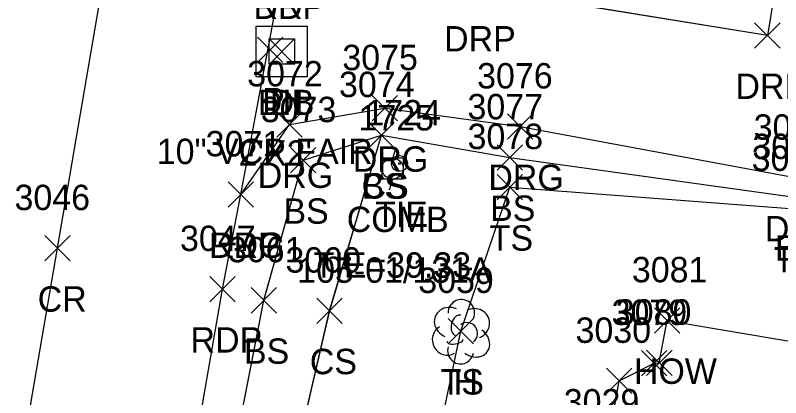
# Model space of a CAD drawing. Extents: x 1554668 to 1563881, y 831386 to 834374.
# Drawn here: x 1562301.4 to 1562361.7, y 832940.2 to 832970.3 of the extents above; entities that cross this region are included whole.
import ezdxf

# ---------------------------------------------------------------- set-up
doc = ezdxf.new("R2010")
doc.units = 0
for name, color, linetype in [('C_A', 7, 'Continuous'), ('C_C', 7, 'Continuous'), ('C_I', 7, 'Continuous'), ('CBP', 7, 'Continuous'), ('D_A', 7, 'Continuous'), ('D_C', 7, 'Continuous'), ('D_TIC', 7, 'Continuous'), ('DS', 7, 'Continuous'), ('L_A', 7, 'Continuous'), ('L_I', 7, 'Continuous'), ('L_TIC', 7, 'Continuous'), ('LBC', 7, 'Continuous'), ('LELB', 7, 'Continuous'), ('LTD', 7, 'Continuous'), ('P_A', 7, 'Continuous'), ('P_I', 7, 'Continuous'), ('P_TIC', 7, 'Continuous'), ('PET', 7, 'Continuous'), ('PRC', 7, 'Continuous'), ('R_A', 7, 'Continuous'), ('R_I', 7, 'Continuous'), ('R_TIC', 7, 'Continuous'), ('RDG', 7, 'Continuous'), ('RDP', 7, 'Continuous'), ('U_A', 7, 'Continuous'), ('U_C', 7, 'Continuous'), ('U_I', 7, 'Continuous'), ('UP', 7, 'Continuous')]:
    doc.layers.add(name, color=color, linetype=linetype)

msp = doc.modelspace()

# ---------------------------------------------------------------- linework, layer by layer
at = {"layer": 'CBP'}
for radius in [0.625, 0.0833]:
    msp.add_circle((1562331.691, 832958.669), radius, dxfattribs=at)
at = {"layer": 'D_TIC'}
for points in [[(1562320.496, 832966.62), (1562322.496, 832968.62)], [(1562322.496, 832966.62), (1562320.496, 832968.62)], [(1562321.423, 832966.476), (1562323.423, 832968.476)], [(1562323.423, 832966.476), (1562321.423, 832968.476)]]:
    msp.add_lwpolyline(points, dxfattribs=at)
at = {"layer": 'DS'}
for p, q in [((1562320.413, 832969.487), (1562324.413, 832969.487)), ((1562320.413, 832965.487), (1562320.413, 832969.487)), ((1562324.413, 832969.487), (1562324.413, 832965.487)), ((1562321.413, 832966.487), (1562321.413, 832968.487)), ((1562321.413, 832968.487), (1562323.413, 832968.487)), ((1562323.413, 832968.487), (1562323.413, 832966.487)), ((1562322.419, 832967.488), (1562322.419, 832967.488)), ((1562322.419, 832967.488), (1562322.419, 832967.488)), ((1562323.413, 832966.487), (1562321.413, 832966.487)), ((1562324.413, 832965.487), (1562320.413, 832965.487))]:
    msp.add_line(p, q, dxfattribs=at)
at = {"layer": 'L_TIC'}
for points in [[(1562329.263, 832959.897), (1562331.263, 832961.897)], [(1562331.263, 832959.897), (1562329.263, 832961.897)], [(1562329.263, 832959.897), (1562331.263, 832961.897)], [(1562331.263, 832959.897), (1562329.263, 832961.897)], [(1562323.106, 832957.922), (1562325.106, 832959.922)], [(1562325.106, 832957.922), (1562323.106, 832959.922)], [(1562339.381, 832958.143), (1562341.381, 832960.143)], [(1562341.381, 832958.143), (1562339.381, 832960.143)], [(1562339.385, 832955.799), (1562341.385, 832957.799)], [(1562341.385, 832955.799), (1562339.385, 832957.799)], [(1562319.996, 832946.887), (1562321.996, 832948.887)], [(1562321.996, 832946.887), (1562319.996, 832948.887)], [(1562325.185, 832946.071), (1562327.185, 832948.071)], [(1562327.185, 832946.071), (1562325.185, 832948.071)], [(1562351.761, 832945.308), (1562353.761, 832947.308)], [(1562353.761, 832945.308), (1562351.761, 832947.308)], [(1562335.513, 832944.467), (1562337.513, 832946.467)], [(1562337.513, 832944.467), (1562335.513, 832946.467)], [(1562350.74, 832941.941), (1562352.74, 832943.941)], [(1562352.74, 832941.941), (1562350.74, 832943.941)], [(1562351.149, 832941.969), (1562353.149, 832943.969)], [(1562353.149, 832941.969), (1562351.149, 832943.969)], [(1562347.977, 832940.538), (1562349.977, 832942.538)], [(1562349.977, 832940.538), (1562347.977, 832942.538)]]:
    msp.add_lwpolyline(points, dxfattribs=at)
at = {"layer": 'LBC'}
for points in [[(1562358.321, 832920.438), (1562348.552, 832922.156), (1562348.734, 832923.609), (1562349.891, 832930.316), (1562350.474, 832933.561), (1562350.149, 832933.641), (1562347.972, 832935.898), (1562348.977, 832941.538), (1562351.74, 832942.941), (1562352.149, 832942.969), (1562352.761, 832946.308), (1562367.703, 832943.769), (1562368.33, 832948.422), (1562383.303, 832945.802)], [(1562358.328, 832920.443), (1562348.553, 832922.16), (1562348.735, 832923.612), (1562349.892, 832930.319), (1562350.474, 832933.563), (1562350.15, 832933.645), (1562347.978, 832935.903), (1562348.984, 832941.544), (1562351.739, 832942.942), (1562352.147, 832942.973), (1562352.76, 832946.31), (1562367.705, 832943.767), (1562368.327, 832948.426), (1562383.305, 832945.799)], [(1562358.328, 832920.443), (1562348.553, 832922.16), (1562348.735, 832923.612), (1562349.892, 832930.319), (1562350.474, 832933.563), (1562350.15, 832933.645), (1562347.978, 832935.903), (1562348.984, 832941.544), (1562351.739, 832942.942), (1562352.147, 832942.973), (1562352.76, 832946.31), (1562367.705, 832943.767), (1562368.327, 832948.426), (1562383.305, 832945.799)], [(1562358.328, 832920.443), (1562348.553, 832922.16), (1562348.735, 832923.612), (1562349.892, 832930.319), (1562350.474, 832933.563), (1562350.15, 832933.645), (1562347.978, 832935.903), (1562348.984, 832941.544), (1562351.739, 832942.942), (1562352.147, 832942.973), (1562352.76, 832946.31), (1562367.705, 832943.767), (1562368.327, 832948.426), (1562383.305, 832945.799)]]:
    msp.add_lwpolyline(points, dxfattribs=at)
at = {"layer": 'LELB'}
for points in [[(1562345.066, 832821.112), (1562328.168, 832822.43), (1562309.438, 832826.413), (1562308.441, 832845.419), (1562303.579, 832849.623), (1562307.988, 832869.591), (1562313.466, 832890.153), (1562313.472, 832898.332), (1562314.73, 832910.862), (1562317.581, 832930.381), (1562320.996, 832947.887), (1562324.106, 832958.922), (1562330.263, 832960.897), (1562340.381, 832959.143), (1562362.819, 832956.013), (1562385.379, 832952.948)], [(1562345.069, 832821.116), (1562328.169, 832822.436), (1562309.438, 832826.42), (1562308.447, 832845.421), (1562303.585, 832849.625), (1562307.987, 832869.596), (1562313.465, 832890.156), (1562313.48, 832898.336), (1562314.731, 832910.865), (1562317.583, 832930.384), (1562320.998, 832947.891), (1562324.105, 832958.919), (1562330.263, 832960.896), (1562340.381, 832959.138), (1562362.817, 832956.015), (1562385.382, 832952.946)], [(1562345.069, 832821.116), (1562328.169, 832822.436), (1562309.438, 832826.42), (1562308.447, 832845.421), (1562303.585, 832849.625), (1562307.987, 832869.596), (1562313.465, 832890.156), (1562313.48, 832898.336), (1562314.731, 832910.865), (1562317.583, 832930.384), (1562320.998, 832947.891), (1562324.105, 832958.919), (1562330.263, 832960.896), (1562340.381, 832959.138), (1562362.817, 832956.015), (1562385.382, 832952.946)], [(1562345.069, 832821.116), (1562328.169, 832822.436), (1562309.438, 832826.42), (1562308.447, 832845.421), (1562303.585, 832849.625), (1562307.987, 832869.596), (1562313.465, 832890.156), (1562313.48, 832898.336), (1562314.731, 832910.865), (1562317.583, 832930.384), (1562320.998, 832947.891), (1562324.105, 832958.919), (1562330.263, 832960.896), (1562340.381, 832959.138), (1562362.817, 832956.015), (1562385.382, 832952.946)], [(1562320.933, 832888.699), (1562319.855, 832898.005), (1562321.79, 832909.949), (1562321.89, 832928.532), (1562326.185, 832947.071), (1562330.263, 832960.897)], [(1562320.937, 832888.702), (1562319.857, 832898.008), (1562321.794, 832909.953), (1562321.888, 832928.533), (1562326.19, 832947.076), (1562330.263, 832960.896)], [(1562320.937, 832888.702), (1562319.857, 832898.008), (1562321.794, 832909.953), (1562321.888, 832928.533), (1562326.19, 832947.076), (1562330.263, 832960.896)], [(1562320.937, 832888.702), (1562319.857, 832898.008), (1562321.794, 832909.953), (1562321.888, 832928.533), (1562326.19, 832947.076), (1562330.263, 832960.896)], [(1562332.997, 832928.766), (1562336.513, 832945.467), (1562340.385, 832956.799), (1562362.76, 832955.082), (1562385.034, 832951.602)], [(1562333.002, 832928.77), (1562336.512, 832945.469), (1562340.385, 832956.797), (1562362.759, 832955.082), (1562385.031, 832951.604)], [(1562333.002, 832928.77), (1562336.512, 832945.469), (1562340.385, 832956.797), (1562362.759, 832955.082), (1562385.031, 832951.604)], [(1562333.002, 832928.77), (1562336.512, 832945.469), (1562340.385, 832956.797), (1562362.759, 832955.082), (1562385.031, 832951.604)]]:
    msp.add_lwpolyline(points, dxfattribs=at)
at = {"layer": 'LTD'}
msp.add_line((1562336.513, 832945.467), (1562336.513, 832945.467), dxfattribs=at)
msp.add_line((1562336.513, 832945.467), (1562336.513, 832945.467), dxfattribs=at)
msp.add_arc((1562336.559, 832946.901), 1.047, 335.52715, 180.95627, dxfattribs=at)
for centre, major_axis, ratio, start_param, end_param in [((1562335.721, 832946.134), (1.21, -0.512), 0.895232, 1.570796, 4.712389), ((1562337.554, 832946.051), (-1.141, -0.483), 0.949671, 1.570796, 4.712389), ((1562336.304, 832945.926), (-0.208, -0.792), 0.645439, 3.141593, 6.283185), ((1562337.013, 832945.301), (-0.5, 0.667), 0.989748, 3.141593, 6.283185), ((1562335.429, 832944.759), (0.584, -1.042), 0.959034, 3.141593, 6.283185), ((1562337.513, 832944.634), (-1.09, 0.792), 0.841452, 1.570796, 4.712389), ((1562336.054, 832944.717), (-0.625, -0.083), 0.423636, 0, 3.141593), ((1562336.513, 832943.967), (0.265, 1.061), 0.942809, 1.570796, 4.712389)]:
    msp.add_ellipse(centre, major_axis=major_axis, ratio=ratio, start_param=start_param, end_param=end_param, dxfattribs=at)
at = {"layer": 'P_TIC'}
for points in [[(1562318.194, 832955.227), (1562320.194, 832957.227)], [(1562320.194, 832955.227), (1562318.194, 832957.227)], [(1562303.762, 832950.993), (1562305.762, 832952.993)], [(1562305.762, 832950.993), (1562303.762, 832952.993)], [(1562316.744, 832947.774), (1562318.744, 832949.774)], [(1562318.744, 832947.774), (1562316.744, 832949.774)]]:
    msp.add_lwpolyline(points, dxfattribs=at)
at = {"layer": 'PET'}
for points in [[(1562293.2, 832810.286), (1562300.396, 832850.568), (1562308.055, 832893.341), (1562311.287, 832911.514), (1562317.744, 832948.774), (1562319.194, 832956.227), (1562322.7, 832975.05), (1562324.671, 832987.025), (1562331.672, 833029.796), (1562339.066, 833072.416), (1562343.078, 833095.98), (1562348.142, 833128.239), (1562354.649, 833163.69), (1562361.17, 833205.426), (1562366.308, 833231.661), (1562371.389, 833259.656), (1562381.749, 833322.062), (1562383.966, 833334.665), (1562387.156, 833355.182), (1562390.312, 833375.983), (1562393.977, 833397.668)], [(1562293.205, 832810.287), (1562300.398, 832850.573), (1562308.061, 832893.345), (1562311.291, 832911.518), (1562317.744, 832948.775), (1562319.194, 832956.226), (1562322.701, 832975.053), (1562324.671, 832987.025), (1562331.672, 833029.797), (1562339.066, 833072.413), (1562343.078, 833095.98), (1562348.141, 833128.239), (1562354.651, 833163.692), (1562361.172, 833205.429), (1562366.308, 833231.663), (1562371.39, 833259.659), (1562381.75, 833322.061), (1562383.966, 833334.667), (1562387.156, 833355.187), (1562390.311, 833375.989), (1562393.977, 833397.67)], [(1562293.205, 832810.287), (1562300.398, 832850.573), (1562308.061, 832893.345), (1562311.291, 832911.518), (1562317.744, 832948.775), (1562319.194, 832956.226), (1562322.701, 832975.053), (1562324.671, 832987.025), (1562331.672, 833029.797), (1562339.066, 833072.413), (1562343.078, 833095.98), (1562348.141, 833128.239), (1562354.651, 833163.692), (1562361.172, 833205.429), (1562366.308, 833231.663), (1562371.39, 833259.659), (1562381.75, 833322.061), (1562383.966, 833334.667), (1562387.156, 833355.187), (1562390.311, 833375.989), (1562393.977, 833397.67)], [(1562293.205, 832810.287), (1562300.398, 832850.573), (1562308.061, 832893.345), (1562311.291, 832911.518), (1562317.744, 832948.775), (1562319.194, 832956.226), (1562322.701, 832975.053), (1562324.671, 832987.025), (1562331.672, 833029.797), (1562339.066, 833072.413), (1562343.078, 833095.98), (1562348.141, 833128.239), (1562354.651, 833163.692), (1562361.172, 833205.429), (1562366.308, 833231.663), (1562371.39, 833259.659), (1562381.75, 833322.061), (1562383.966, 833334.667), (1562387.156, 833355.187), (1562390.311, 833375.989), (1562393.977, 833397.67)]]:
    msp.add_lwpolyline(points, dxfattribs=at)
at = {"layer": 'PRC'}
for points in [[(1562275.776, 832790.077), (1562288.125, 832857.632), (1562294.631, 832895.176), (1562297.904, 832912.217), (1562304.762, 832951.993), (1562312.108, 832994.956), (1562319.802, 833040.184), (1562329.454, 833095.879), (1562335.384, 833129.576), (1562341.519, 833165.95), (1562348.42, 833208.956), (1562356.269, 833252.907), (1562374.328, 833358.78), (1562379.82, 833391.635)], [(1562275.778, 832790.076), (1562288.132, 832857.633), (1562294.636, 832895.18), (1562297.903, 832912.219), (1562304.767, 832951.999), (1562312.112, 832994.956), (1562319.802, 833040.186), (1562329.454, 833095.875), (1562335.382, 833129.576), (1562341.516, 833165.947), (1562348.419, 833208.953), (1562356.274, 833252.911), (1562374.328, 833358.788), (1562379.819, 833391.645)], [(1562275.778, 832790.076), (1562288.132, 832857.633), (1562294.636, 832895.18), (1562297.903, 832912.219), (1562304.767, 832951.999), (1562312.112, 832994.956), (1562319.802, 833040.186), (1562329.454, 833095.875), (1562335.382, 833129.576), (1562341.516, 833165.947), (1562348.419, 833208.953), (1562356.274, 833252.911), (1562374.328, 833358.788), (1562379.819, 833391.645)], [(1562275.778, 832790.076), (1562288.132, 832857.633), (1562294.636, 832895.18), (1562297.903, 832912.219), (1562304.767, 832951.999), (1562312.112, 832994.956), (1562319.802, 833040.186), (1562329.454, 833095.875), (1562335.382, 833129.576), (1562341.516, 833165.947), (1562348.419, 833208.953), (1562356.274, 833252.911), (1562374.328, 833358.788), (1562379.819, 833391.645)]]:
    msp.add_lwpolyline(points, dxfattribs=at)
at = {"layer": 'R_TIC'}
for points in [[(1562359.656, 832967.751), (1562361.656, 832969.751)], [(1562361.656, 832967.751), (1562359.656, 832969.751)], [(1562329.526, 832962.018), (1562331.526, 832964.018)], [(1562331.526, 832962.018), (1562329.526, 832964.018)], [(1562322.033, 832960.74), (1562324.033, 832962.74)], [(1562324.033, 832960.74), (1562322.033, 832962.74)], [(1562340.195, 832960.575), (1562342.195, 832962.575)], [(1562342.195, 832960.575), (1562340.195, 832962.575)], [(1562318.194, 832955.227), (1562320.194, 832957.227)], [(1562320.194, 832955.227), (1562318.194, 832957.227)]]:
    msp.add_lwpolyline(points, dxfattribs=at)
at = {"layer": 'RDG'}
for points in [[(1562319.194, 832956.226), (1562323.033, 832961.743), (1562330.526, 832963.02), (1562341.195, 832961.575), (1562362.973, 832957.538), (1562385.382, 832952.946)], [(1562319.194, 832956.226), (1562323.033, 832961.743), (1562330.526, 832963.02), (1562341.195, 832961.575), (1562362.973, 832957.538), (1562385.382, 832952.946)], [(1562319.194, 832956.226), (1562323.033, 832961.743), (1562330.526, 832963.02), (1562341.195, 832961.575), (1562362.973, 832957.538), (1562385.382, 832952.946)], [(1562319.194, 832956.227), (1562323.033, 832961.74), (1562330.526, 832963.018), (1562341.195, 832961.575), (1562362.972, 832957.539), (1562385.379, 832952.948)]]:
    msp.add_lwpolyline(points, dxfattribs=at)
at = {"layer": 'RDP'}
for points in [[(1562362.483, 832979.829), (1562360.656, 832968.751), (1562337.709, 832972.489), (1562322.7, 832975.05)], [(1562362.482, 832979.829), (1562360.658, 832968.748), (1562337.709, 832972.49), (1562322.701, 832975.053)], [(1562362.482, 832979.829), (1562360.658, 832968.748), (1562337.709, 832972.49), (1562322.701, 832975.053)], [(1562362.482, 832979.829), (1562360.658, 832968.748), (1562337.709, 832972.49), (1562322.701, 832975.053)]]:
    msp.add_lwpolyline(points, dxfattribs=at)
at = {"layer": 'UP'}
for p, q in [((1562331.402, 832959.934), (1562331.152, 832959.101)), ((1562330.319, 832957.434), (1562330.319, 832959.101)), ((1562330.319, 832959.101), (1562331.986, 832959.101)), ((1562331.986, 832959.101), (1562331.986, 832957.434)), ((1562331.152, 832958.268), (1562331.152, 832958.268)), ((1562331.986, 832957.434), (1562330.319, 832957.434)), ((1562330.902, 832956.601), (1562331.152, 832957.434))]:
    msp.add_line(p, q, dxfattribs=at)
msp.add_circle((1562331.152, 832958.268), 0.833, dxfattribs=at)

# ---------------------------------------------------------------- texts
at = {"layer": 'C_A'}
msp.add_text('TIE', height=2, dxfattribs=at).set_placement((1562329.77, 832953.669))
at = {"layer": 'C_C'}
msp.add_text('TIE=39.33', height=2, dxfattribs=at).set_placement((1562324.92, 832949.669))
at = {"layer": 'C_I'}
msp.add_text('1724', height=2, dxfattribs=at).set_placement((1562328.998, 832961.669))
at = {"layer": 'D_A'}
for s, p in [('DIB', (1562320.526, 832962.476)), ('P', (1562320.874, 832962.62)), ('DI', (1562321.474, 832962.488))]:
    msp.add_text(s, height=2, dxfattribs=at).set_placement(p)
at = {"layer": 'D_C'}
for s, p in [('10" VCP FAIR', (1562312.574, 832958.62)), ("2'X2'", (1562319.017, 832958.488))]:
    msp.add_text(s, height=2, dxfattribs=at).set_placement(p)
at = {"layer": 'L_A'}
for s, p in [('CS', (1562328.704, 832955.897)), ('BS', (1562328.704, 832955.897)), ('BS', (1562322.547, 832953.922)), ('BS', (1562338.821, 832954.143)), ('TS', (1562338.795, 832951.799)), ('BS', (1562361.26, 832951.013)), ('TS', (1562361.169, 832950.082)), ('BS', (1562319.437, 832942.887)), ('CS', (1562324.625, 832942.071)), ('HOW', (1562350.147, 832941.308)), ('TS', (1562334.922, 832940.467)), ('H', (1562335.946, 832940.467))]:
    msp.add_text(s, height=2, dxfattribs=at).set_placement(p)
at = {"layer": 'L_I'}
for s, p in [('3074', (1562326.925, 832963.897)), ('3074', (1562326.925, 832963.897)), ('3077', (1562337.042, 832962.143)), ('3073', (1562320.767, 832961.922)), ('3078', (1562337.047, 832959.799)), ('3085', (1562359.48, 832959.013)), ('3084', (1562359.421, 832958.082)), ('3061', (1562318.177, 832950.887)), ('3060', (1562322.712, 832950.071)), ('3081', (1562349.989, 832949.308)), ('3059', (1562333.166, 832948.467)), ('3059', (1562333.166, 832948.467)), ('3079', (1562348.393, 832945.941)), ('3080', (1562348.724, 832945.969)), ('3030', (1562345.552, 832944.538)), ('3029', (1562344.626, 832938.898))]:
    msp.add_text(s, height=2, dxfattribs=at).set_placement(p)
at = {"layer": 'P_A'}
for s, p in [('RDP', (1562320.188, 832970.05)), ('RDP', (1562316.682, 832951.227)), ('CR', (1562303.195, 832946.993)), ('RDP', (1562315.232, 832943.774))]:
    msp.add_text(s, height=2, dxfattribs=at).set_placement(p)
at = {"layer": 'P_I'}
for s, p in [('3071', (1562316.423, 832959.227)), ('3046', (1562301.369, 832954.993)), ('3047', (1562314.405, 832951.774))]:
    msp.add_text(s, height=2, dxfattribs=at).set_placement(p)
at = {"layer": 'R_A'}
for s, p in [('DRP', (1562320.188, 832970.05)), ('DRP', (1562335.198, 832967.489)), ('DRP', (1562358.144, 832963.751)), ('DRG', (1562328.014, 832958.018)), ('DRG', (1562320.521, 832956.74)), ('DRG', (1562338.683, 832956.575)), ('DRG', (1562360.461, 832952.539)), ('DRG', (1562316.682, 832951.227))]:
    msp.add_text(s, height=2, dxfattribs=at).set_placement(p)
at = {"layer": 'R_I'}
for s, p in [('3075', (1562327.187, 832966.018)), ('3072', (1562319.694, 832964.74)), ('3076', (1562337.801, 832964.575)), ('3086', (1562359.579, 832960.539)), ('3071', (1562316.423, 832959.227))]:
    msp.add_text(s, height=2, dxfattribs=at).set_placement(p)
at = {"layer": 'U_A'}
msp.add_text('COMB', height=2, dxfattribs=at).set_placement((1562327.538, 832953.268))
at = {"layer": 'U_C'}
msp.add_text('105-01/131A', height=2, dxfattribs=at).set_placement((1562323.633, 832949.268))
at = {"layer": 'U_I'}
msp.add_text('1725', height=2, dxfattribs=at).set_placement((1562328.46, 832961.268))

doc.saveas('drawing.dxf')
